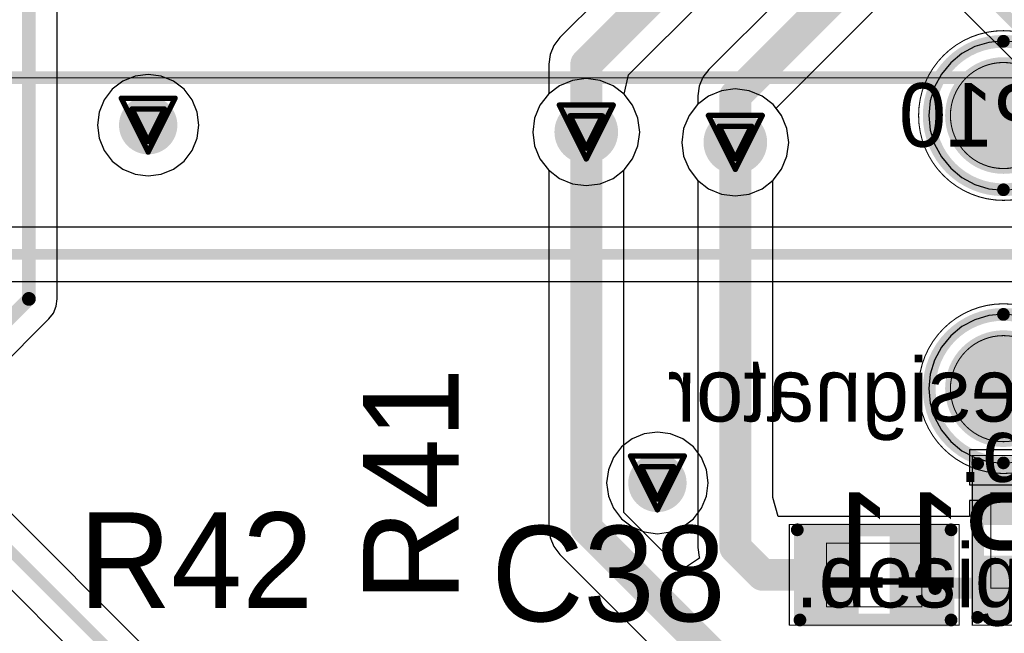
# Model space of a CAD drawing. Header units: millimetres. Extents: x 138 to 555, y 26 to 334.
# Tile 392 of 656: x 228 to 237, y 275 to 281. Entities that reach past the tile are written whole.
import ezdxf

# ---------------------------------------------------------------- set-up
doc = ezdxf.new("R2010")
doc.units = ezdxf.units.MM
for name, color, linetype in [('BottomLayer', 5, 'Continuous'), ('BottomOverlay', 54, 'Continuous'), ('BottomPaste', 16, 'Continuous'), ('BottomSolder', 6, 'Continuous'), ('DrillDrawing', 1, 'Continuous'), ('Mechanical20', 56, 'Continuous'), ('Mechanical21', 56, 'Continuous'), ('Mechanical27', 56, 'Continuous'), ('Mechanical30', 56, 'Continuous'), ('MidLayer1', 16, 'Continuous'), ('MidLayer2', 76, 'Continuous'), ('MidLayer3', 90, 'Continuous'), ('MidLayer4', 156, 'Continuous'), ('MultiLayer', 9, 'Continuous'), ('TopLayer', 1, 'Continuous'), ('TopOverlay', 2, 'Continuous'), ('TopPaste', 8, 'Continuous'), ('TopSolder', 216, 'Continuous'), ('ViaHoleLayer', 16, 'Continuous')]:
    doc.layers.add(name, color=color, linetype=linetype)

# ---------------------------------------------------------------- blocks, each defined once
blk = doc.blocks.new('TP_SMD_1MM_B_546')
at = {"layer": 'BottomLayer', "const_width": 0.5}
blk.add_lwpolyline([(-0.25, 0, 1), (0.25, 0, 1)], format="xyb", close=True, dxfattribs=at)
at = {"layer": 'BottomOverlay'}
for points, const_width in [([(0.7, 0, 1), (-0.7, 0, 1)], 0.12), ([(-0.73, 0, 1), (-0.67, 0, 1)], 0.06), ([(0.67, 0, 1), (0.73, 0, 1)], 0.06)]:
    blk.add_lwpolyline(points, format="xyb", close=True, dxfattribs=dict(at, const_width=const_width))
at = {"layer": 'BottomPaste', "const_width": 0.5}
blk.add_lwpolyline([(-0.25, 0, 1), (0.25, 0, 1)], format="xyb", close=True, dxfattribs=at)
at = {"layer": 'BottomSolder', "const_width": 0.55}
blk.add_lwpolyline([(-0.275, 0, 1), (0.275, 0, 1)], format="xyb", close=True, dxfattribs=at)
at = {"layer": 'Mechanical21'}
for points, const_width in [([(0.8, 0, 1), (-0.8, 0, 1)], 0.01), ([(-0.8025, 0, 1), (-0.7975, 0, 1)], 0.005), ([(0.7975, 0, 1), (0.8025, 0, 1)], 0.005)]:
    blk.add_lwpolyline(points, format="xyb", close=True, dxfattribs=dict(at, const_width=const_width))
at = {"layer": 'Mechanical30'}
for points, const_width in [([(0.5, 0, 1), (-0.5, 0, 1)], 0.01), ([(-0.5025, 0, 1), (-0.4975, 0, 1)], 0.005), ([(0.4975, 0, 1), (0.5025, 0, 1)], 0.005)]:
    blk.add_lwpolyline(points, format="xyb", close=True, dxfattribs=dict(at, const_width=const_width))
blk = doc.blocks.new('TP_SMD_1MM_B_547')
at = {"layer": 'BottomLayer', "const_width": 0.5}
blk.add_lwpolyline([(-0.25, 0, 1), (0.25, 0, 1)], format="xyb", close=True, dxfattribs=at)
at = {"layer": 'BottomOverlay'}
for points, const_width in [([(0.7, 0, 1), (-0.7, 0, 1)], 0.12), ([(-0.73, 0, 1), (-0.67, 0, 1)], 0.06), ([(0.67, 0, 1), (0.73, 0, 1)], 0.06)]:
    blk.add_lwpolyline(points, format="xyb", close=True, dxfattribs=dict(at, const_width=const_width))
at = {"layer": 'BottomPaste', "const_width": 0.5}
blk.add_lwpolyline([(-0.25, 0, 1), (0.25, 0, 1)], format="xyb", close=True, dxfattribs=at)
at = {"layer": 'BottomSolder', "const_width": 0.55}
blk.add_lwpolyline([(-0.275, 0, 1), (0.275, 0, 1)], format="xyb", close=True, dxfattribs=at)
at = {"layer": 'Mechanical21'}
for points, const_width in [([(0.8, 0, 1), (-0.8, 0, 1)], 0.01), ([(-0.8025, 0, 1), (-0.7975, 0, 1)], 0.005), ([(0.7975, 0, 1), (0.8025, 0, 1)], 0.005)]:
    blk.add_lwpolyline(points, format="xyb", close=True, dxfattribs=dict(at, const_width=const_width))
at = {"layer": 'Mechanical30'}
for points, const_width in [([(0.5, 0, 1), (-0.5, 0, 1)], 0.01), ([(-0.5025, 0, 1), (-0.4975, 0, 1)], 0.005), ([(0.4975, 0, 1), (0.5025, 0, 1)], 0.005)]:
    blk.add_lwpolyline(points, format="xyb", close=True, dxfattribs=dict(at, const_width=const_width))
blk = doc.blocks.new('R0402_761')
at = {"layer": 'Mechanical20', "const_width": 0.01}
for points in [[(-0.8, 0.475), (-0.8, -0.475)], [(0.8, 0.475), (-0.8, 0.475)], [(0.8, 0.475), (0.8, -0.475)], [(0.8, -0.475), (-0.8, -0.475)]]:
    blk.add_lwpolyline(points, dxfattribs=at)
at = {"layer": 'Mechanical20', "const_width": 0.005}
for points in [[(-0.8025, 0.475, 1), (-0.7975, 0.475, 1)], [(-0.8025, 0.475, 1), (-0.7975, 0.475, 1)], [(0.7975, 0.475, 1), (0.8025, 0.475, 1)], [(0.7975, 0.475, 1), (0.8025, 0.475, 1)], [(-0.8025, -0.475, 1), (-0.7975, -0.475, 1)], [(-0.8025, -0.475, 1), (-0.7975, -0.475, 1)], [(0.7975, -0.475, 1), (0.8025, -0.475, 1)], [(0.7975, -0.475, 1), (0.8025, -0.475, 1)]]:
    blk.add_lwpolyline(points, format="xyb", close=True, dxfattribs=at)
at = {"layer": 'Mechanical27', "const_width": 0.01}
for points in [[(-0.45, 0.3), (-0.45, -0.3)], [(0.45, 0.3), (-0.45, 0.3)], [(0.45, 0.3), (0.45, -0.3)], [(0.45, -0.3), (-0.45, -0.3)]]:
    blk.add_lwpolyline(points, dxfattribs=at)
at = {"layer": 'Mechanical27', "const_width": 0.005}
for points in [[(-0.4525, 0.3, 1), (-0.4475, 0.3, 1)], [(-0.4525, 0.3, 1), (-0.4475, 0.3, 1)], [(0.4475, 0.3, 1), (0.4525, 0.3, 1)], [(0.4475, 0.3, 1), (0.4525, 0.3, 1)], [(-0.4525, -0.3, 1), (-0.4475, -0.3, 1)], [(-0.4525, -0.3, 1), (-0.4475, -0.3, 1)], [(0.4475, -0.3, 1), (0.4525, -0.3, 1)], [(0.4475, -0.3, 1), (0.4525, -0.3, 1)]]:
    blk.add_lwpolyline(points, format="xyb", close=True, dxfattribs=at)
at = {"layer": 'TopLayer'}
for points in [[(-0.195, -0.35), (-0.195, 0.35), (-0.705, -0.35), (-0.705, 0.35)], [(0.705, -0.35), (0.705, 0.35), (0.195, -0.35), (0.195, 0.35)]]:
    blk.add_solid(points, dxfattribs=at)
at = {"layer": 'TopOverlay', "const_width": 0.12}
for points in [[(0.7, 0.425), (-0.725, 0.425)], [(0.725, -0.425), (-0.725, -0.425)]]:
    blk.add_lwpolyline(points, dxfattribs=at)
at = {"layer": 'TopOverlay', "const_width": 0.06}
for points in [[(-0.755, 0.425, 1), (-0.695, 0.425, 1)], [(0.67, 0.425, 1), (0.73, 0.425, 1)], [(-0.755, -0.425, 1), (-0.695, -0.425, 1)], [(0.695, -0.425, 1), (0.755, -0.425, 1)]]:
    blk.add_lwpolyline(points, format="xyb", close=True, dxfattribs=at)
at = {"layer": 'TopPaste'}
for points in [[(-0.195, -0.35), (-0.195, 0.35), (-0.705, -0.35), (-0.705, 0.35)], [(0.705, -0.35), (0.705, 0.35), (0.195, -0.35), (0.195, 0.35)]]:
    blk.add_solid(points, dxfattribs=at)
at = {"layer": 'TopSolder'}
for points in [[(-0.145, -0.4), (-0.145, 0.4), (-0.755, -0.4), (-0.755, 0.4)], [(0.755, -0.4), (0.755, 0.4), (0.145, -0.4), (0.145, 0.4)]]:
    blk.add_solid(points, dxfattribs=at)
blk = doc.blocks.new('R0402_763')
at = {"layer": 'Mechanical20', "const_width": 0.01}
for points in [[(-0.8, -0.475), (-0.8, 0.475)], [(0.8, 0.475), (-0.8, 0.475)], [(0.8, -0.475), (0.8, 0.475)], [(0.8, -0.475), (-0.8, -0.475)]]:
    blk.add_lwpolyline(points, dxfattribs=at)
at = {"layer": 'Mechanical20', "const_width": 0.005}
for points in [[(-0.8025, 0.475, 1), (-0.7975, 0.475, 1)], [(-0.8025, 0.475, 1), (-0.7975, 0.475, 1)], [(0.7975, 0.475, 1), (0.8025, 0.475, 1)], [(0.7975, 0.475, 1), (0.8025, 0.475, 1)], [(-0.8025, -0.475, 1), (-0.7975, -0.475, 1)], [(-0.8025, -0.475, 1), (-0.7975, -0.475, 1)], [(0.7975, -0.475, 1), (0.8025, -0.475, 1)], [(0.7975, -0.475, 1), (0.8025, -0.475, 1)]]:
    blk.add_lwpolyline(points, format="xyb", close=True, dxfattribs=at)
at = {"layer": 'Mechanical27', "const_width": 0.01}
for points in [[(-0.45, -0.3), (-0.45, 0.3)], [(0.45, 0.3), (-0.45, 0.3)], [(0.45, -0.3), (0.45, 0.3)], [(0.45, -0.3), (-0.45, -0.3)]]:
    blk.add_lwpolyline(points, dxfattribs=at)
at = {"layer": 'Mechanical27', "const_width": 0.005}
for points in [[(-0.4525, 0.3, 1), (-0.4475, 0.3, 1)], [(-0.4525, 0.3, 1), (-0.4475, 0.3, 1)], [(0.4475, 0.3, 1), (0.4525, 0.3, 1)], [(0.4475, 0.3, 1), (0.4525, 0.3, 1)], [(-0.4525, -0.3, 1), (-0.4475, -0.3, 1)], [(-0.4525, -0.3, 1), (-0.4475, -0.3, 1)], [(0.4475, -0.3, 1), (0.4525, -0.3, 1)], [(0.4475, -0.3, 1), (0.4525, -0.3, 1)]]:
    blk.add_lwpolyline(points, format="xyb", close=True, dxfattribs=at)
at = {"layer": 'TopLayer'}
for points in [[(-0.195, -0.35), (-0.195, 0.35), (-0.705, -0.35), (-0.705, 0.35)], [(0.705, -0.35), (0.705, 0.35), (0.195, -0.35), (0.195, 0.35)]]:
    blk.add_solid(points, dxfattribs=at)
at = {"layer": 'TopOverlay', "const_width": 0.12}
for points in [[(0.7, 0.425), (-0.725, 0.425)], [(0.725, -0.425), (-0.725, -0.425)]]:
    blk.add_lwpolyline(points, dxfattribs=at)
at = {"layer": 'TopOverlay', "const_width": 0.06}
for points in [[(-0.755, 0.425, 1), (-0.695, 0.425, 1)], [(0.67, 0.425, 1), (0.73, 0.425, 1)], [(-0.755, -0.425, 1), (-0.695, -0.425, 1)], [(0.695, -0.425, 1), (0.755, -0.425, 1)]]:
    blk.add_lwpolyline(points, format="xyb", close=True, dxfattribs=at)
at = {"layer": 'TopPaste'}
for points in [[(-0.195, -0.35), (-0.195, 0.35), (-0.705, -0.35), (-0.705, 0.35)], [(0.705, -0.35), (0.705, 0.35), (0.195, -0.35), (0.195, 0.35)]]:
    blk.add_solid(points, dxfattribs=at)
at = {"layer": 'TopSolder'}
for points in [[(-0.145, -0.4), (-0.145, 0.4), (-0.755, -0.4), (-0.755, 0.4)], [(0.755, -0.4), (0.755, 0.4), (0.145, -0.4), (0.145, 0.4)]]:
    blk.add_solid(points, dxfattribs=at)
blk = doc.blocks.new('MOD_MB1263_943')
at = {"layer": 'Mechanical27', "const_width": 0.01}
blk.add_lwpolyline([(-55, -8), (-55, 78)], dxfattribs=at)
at = {"layer": 'TopOverlay', "const_width": 0.12}
blk.add_lwpolyline([(-55, -8), (-55, 78)], dxfattribs=at)

msp = doc.modelspace()

# ---------------------------------------------------------------- linework, layer by layer
at = {"layer": 'BottomLayer'}
for p, q in [((215.6476, 287.8198), (238.8402, 264.6272)), ((237.4345, 285.3606), (232.9599, 280.8861)), ((238.9741, 285.1942), (234.3652, 280.5853)), ((233.6071, 280.5348), (238.0371, 284.9648)), ((234.9983, 280.2199), (239.5768, 284.7984)), ((239.126, 265.0623), (220.3422, 283.8461)), ((232.9038, 280.8129), (232.8685, 280.7278)), ((232.9599, 280.8861), (232.9038, 280.8129)), ((237.0053, 280.8414), (236.8734, 280.8014)), ((237.1426, 280.8549), (237.0053, 280.8414)), ((237.2798, 280.8414), (237.1426, 280.8549)), ((232.8685, 280.7278), (232.8565, 280.6364)), ((236.7518, 280.7364), (236.6452, 280.6489)), ((236.8734, 280.8014), (236.7518, 280.7364)), ((232.8565, 280.6364), (232.8565, 280.6364)), ((232.8565, 280.6364), (232.8565, 280.3554)), ((236.6452, 280.6489), (236.5577, 280.5423)), ((233.5661, 280.3527), (233.6071, 280.5348)), ((234.3652, 280.5853), (234.3091, 280.5122)), ((236.5577, 280.5423), (236.4927, 280.4207)), ((234.3091, 280.5122), (234.2738, 280.427)), ((232.8529, 280.3527), (232.7727, 280.2482)), ((232.8565, 280.3554), (232.8529, 280.3527)), ((233.6462, 280.2482), (233.5661, 280.3527)), ((234.2738, 280.427), (234.2618, 280.3357)), ((236.4927, 280.4207), (236.4527, 280.2887)), ((234.2582, 280.255), (234.1781, 280.1506)), ((234.2618, 280.2578), (234.2582, 280.255)), ((234.2618, 280.3357), (234.2618, 280.3356)), ((234.2618, 280.3356), (234.2618, 280.2578)), ((236.4527, 280.2887), (236.4392, 280.1515)), ((232.7727, 280.2482), (232.7224, 280.1266)), ((233.6966, 280.1266), (233.6462, 280.2482)), ((235.0516, 280.1506), (234.9983, 280.2199)), ((232.7224, 280.1266), (232.7052, 279.9961)), ((233.7138, 279.9961), (233.6966, 280.1266)), ((234.1781, 280.1506), (234.1277, 280.0289)), ((235.1019, 280.0289), (235.0516, 280.1506)), ((236.4392, 280.1515), (236.4527, 280.0143)), ((232.7052, 279.9961), (232.7224, 279.8655)), ((233.6966, 279.8655), (233.7138, 279.9961)), ((234.1277, 280.0289), (234.1105, 279.8984)), ((235.1191, 279.8984), (235.1019, 280.0289)), ((236.4527, 280.0143), (236.4927, 279.8823)), ((234.1105, 279.8984), (234.1277, 279.7679)), ((235.1019, 279.7679), (235.1191, 279.8984)), ((236.4927, 279.8823), (236.5577, 279.7607)), ((232.7224, 279.8655), (232.7727, 279.7439)), ((233.6462, 279.7439), (233.6966, 279.8655)), ((232.7727, 279.7439), (232.8529, 279.6395)), ((233.5661, 279.6395), (233.6462, 279.7439)), ((234.1277, 279.7679), (234.1781, 279.6462)), ((235.0516, 279.6462), (235.1019, 279.7679)), ((236.5577, 279.7607), (236.6452, 279.6542)), ((232.8529, 279.6395), (232.9573, 279.5593)), ((233.4617, 279.5593), (233.5661, 279.6395)), ((234.1781, 279.6462), (234.2582, 279.5418)), ((234.9714, 279.5418), (235.0516, 279.6462)), ((236.6452, 279.6542), (236.7518, 279.5667)), ((232.9573, 279.5593), (233.079, 279.5089)), ((233.079, 279.5089), (233.2095, 279.4918)), ((233.2095, 279.4918), (233.34, 279.5089)), ((233.34, 279.5089), (233.4617, 279.5593)), ((234.2582, 279.5418), (234.3627, 279.4617)), ((234.867, 279.4617), (234.9714, 279.5418)), ((236.7518, 279.5667), (236.8734, 279.5017)), ((234.3627, 279.4617), (234.4843, 279.4113)), ((234.7453, 279.4113), (234.867, 279.4617)), ((236.8734, 279.5017), (237.0053, 279.4617)), ((237.0053, 279.4617), (237.1426, 279.4481)), ((237.1426, 279.4481), (237.2798, 279.4617)), ((234.4843, 279.4113), (234.6148, 279.3941)), ((234.6148, 279.3941), (234.7453, 279.4113)), ((237.5715, 279.098), (227.112, 279.098)), ((227.0064, 278.5882), (237.6325, 278.5882)), ((236.8734, 278.2264), (236.7518, 278.1614)), ((237.0053, 278.2664), (236.8734, 278.2264)), ((237.1426, 278.2799), (237.0053, 278.2664)), ((237.2798, 278.2664), (237.1426, 278.2799)), ((236.7518, 278.1614), (236.6452, 278.0739)), ((236.6452, 278.0739), (236.5577, 277.9673)), ((236.5577, 277.9673), (236.4927, 277.8457)), ((236.4927, 277.8457), (236.4527, 277.7137)), ((236.4527, 277.7137), (236.4392, 277.5765)), ((236.4392, 277.5765), (236.4527, 277.4393)), ((236.4527, 277.4393), (236.4927, 277.3073)), ((236.4927, 277.3073), (236.5577, 277.1857)), ((236.5577, 277.1857), (236.6452, 277.0792)), ((236.6452, 277.0792), (236.7518, 276.9917)), ((236.7518, 276.9917), (236.8734, 276.9267)), ((236.8734, 276.9267), (237.0053, 276.8867)), ((237.0053, 276.8867), (237.1426, 276.8731)), ((237.1426, 276.8731), (237.2798, 276.8867))]:
    msp.add_line(p, q, dxfattribs=at)
for points, const_width in [([(215.5205, 288.3074), (239.0205, 264.8074)], 0.1), ([(233.2095, 280.6364), (237.7875, 285.2144)], 0.3), ([(234.6148, 280.3357), (239.3271, 285.048)], 0.3), ([(233.2095, 279.9961), (233.2095, 280.6364)], 0.3), ([(234.6148, 279.8984), (234.6148, 280.3357)], 0.3), ([(227.0064, 278.8431), (243.3097, 278.8431)], 0.1)]:
    msp.add_lwpolyline(points, dxfattribs=dict(at, const_width=const_width))
for points, const_width in [([(233.1345, 280.6364, 1), (233.2845, 280.6364, 1)], 0.15), ([(233.1345, 280.6364, 1), (233.2845, 280.6364, 1)], 0.15), ([(234.5398, 280.3357, 1), (234.6898, 280.3357, 1)], 0.15), ([(234.5398, 280.3357, 1), (234.6898, 280.3357, 1)], 0.15), ([(228.9417, 280.0605, 1), (229.2167, 280.0605, 1)], 0.275), ([(233.0595, 279.9961, 1), (233.3595, 279.9961, 1)], 0.3), ([(234.4648, 279.8984, 1), (234.7648, 279.8984, 1)], 0.3), ([(233.1345, 279.9961, 1), (233.2845, 279.9961, 1)], 0.15), ([(234.5398, 279.8984, 1), (234.6898, 279.8984, 1)], 0.15), ([(233.7429, 276.6878, 1), (234.0179, 276.6878, 1)], 0.275)]:
    msp.add_lwpolyline(points, format="xyb", close=True, dxfattribs=dict(at, const_width=const_width))
at = {"layer": 'DrillDrawing', "const_width": 0.0508}
for points in [[(228.8252, 280.3145), (229.3332, 280.3145)], [(228.8252, 280.3145), (229.0792, 279.8065)], [(229.0792, 279.8065), (229.3332, 280.3145)], [(232.9555, 280.2501), (233.4635, 280.2501)], [(232.9555, 280.2501), (233.2095, 279.7421)], [(233.2095, 279.7421), (233.4635, 280.2501)], [(228.9268, 280.2129), (229.2316, 280.2129)], [(228.9268, 280.2129), (229.0792, 279.9081)], [(229.0792, 279.9081), (229.2316, 280.2129)], [(233.0571, 280.1485), (233.3619, 280.1485)], [(233.0571, 280.1485), (233.2095, 279.8437)], [(233.2095, 279.8437), (233.3619, 280.1485)], [(234.3608, 280.1524), (234.8688, 280.1524)], [(234.3608, 280.1524), (234.6148, 279.6444)], [(234.6148, 279.6444), (234.8688, 280.1524)], [(234.4624, 280.0508), (234.7672, 280.0508)], [(234.4624, 280.0508), (234.6148, 279.746)], [(234.6148, 279.746), (234.7672, 280.0508)], [(233.6264, 276.9418), (234.1344, 276.9418)], [(233.6264, 276.9418), (233.8804, 276.4338)], [(233.8804, 276.4338), (234.1344, 276.9418)], [(233.728, 276.8402), (234.0328, 276.8402)], [(233.728, 276.8402), (233.8804, 276.5354)], [(233.8804, 276.5354), (234.0328, 276.8402)]]:
    msp.add_lwpolyline(points, dxfattribs=at)
at = {"layer": 'DrillDrawing', "const_width": 0.0254}
for points in [[(228.8125, 280.3145, 1), (228.8379, 280.3145, 1)], [(228.8125, 280.3145, 1), (228.8379, 280.3145, 1)], [(229.3205, 280.3145, 1), (229.3459, 280.3145, 1)], [(229.3205, 280.3145, 1), (229.3459, 280.3145, 1)], [(232.9428, 280.2501, 1), (232.9682, 280.2501, 1)], [(232.9428, 280.2501, 1), (232.9682, 280.2501, 1)], [(233.4508, 280.2501, 1), (233.4762, 280.2501, 1)], [(233.4508, 280.2501, 1), (233.4762, 280.2501, 1)], [(228.9141, 280.2129, 1), (228.9395, 280.2129, 1)], [(228.9141, 280.2129, 1), (228.9395, 280.2129, 1)], [(229.2189, 280.2129, 1), (229.2443, 280.2129, 1)], [(229.2189, 280.2129, 1), (229.2443, 280.2129, 1)], [(233.0444, 280.1485, 1), (233.0698, 280.1485, 1)], [(233.0444, 280.1485, 1), (233.0698, 280.1485, 1)], [(233.3492, 280.1485, 1), (233.3746, 280.1485, 1)], [(233.3492, 280.1485, 1), (233.3746, 280.1485, 1)], [(234.3481, 280.1524, 1), (234.3735, 280.1524, 1)], [(234.3481, 280.1524, 1), (234.3735, 280.1524, 1)], [(234.8561, 280.1524, 1), (234.8815, 280.1524, 1)], [(234.8561, 280.1524, 1), (234.8815, 280.1524, 1)], [(234.4497, 280.0508, 1), (234.4751, 280.0508, 1)], [(234.4497, 280.0508, 1), (234.4751, 280.0508, 1)], [(234.7545, 280.0508, 1), (234.7799, 280.0508, 1)], [(234.7545, 280.0508, 1), (234.7799, 280.0508, 1)], [(229.0665, 279.9081, 1), (229.0919, 279.9081, 1)], [(229.0665, 279.9081, 1), (229.0919, 279.9081, 1)], [(229.0665, 279.8065, 1), (229.0919, 279.8065, 1)], [(229.0665, 279.8065, 1), (229.0919, 279.8065, 1)], [(233.1968, 279.8437, 1), (233.2222, 279.8437, 1)], [(233.1968, 279.8437, 1), (233.2222, 279.8437, 1)], [(233.1968, 279.7421, 1), (233.2222, 279.7421, 1)], [(233.1968, 279.7421, 1), (233.2222, 279.7421, 1)], [(234.6021, 279.746, 1), (234.6275, 279.746, 1)], [(234.6021, 279.746, 1), (234.6275, 279.746, 1)], [(234.6021, 279.6444, 1), (234.6275, 279.6444, 1)], [(234.6021, 279.6444, 1), (234.6275, 279.6444, 1)], [(233.6137, 276.9418, 1), (233.6391, 276.9418, 1)], [(233.6137, 276.9418, 1), (233.6391, 276.9418, 1)], [(234.1217, 276.9418, 1), (234.1471, 276.9418, 1)], [(234.1217, 276.9418, 1), (234.1471, 276.9418, 1)], [(233.7153, 276.8402, 1), (233.7407, 276.8402, 1)], [(233.7153, 276.8402, 1), (233.7407, 276.8402, 1)], [(234.0201, 276.8402, 1), (234.0455, 276.8402, 1)], [(234.0201, 276.8402, 1), (234.0455, 276.8402, 1)], [(233.8677, 276.5354, 1), (233.8931, 276.5354, 1)], [(233.8677, 276.5354, 1), (233.8931, 276.5354, 1)], [(233.8677, 276.4338, 1), (233.8931, 276.4338, 1)], [(233.8677, 276.4338, 1), (233.8931, 276.4338, 1)]]:
    msp.add_lwpolyline(points, format="xyb", close=True, dxfattribs=at)
at = {"layer": 'MidLayer1'}
for p, q in [((229.0792, 280.5396), (228.9552, 280.5233)), ((229.2032, 280.5233), (229.0792, 280.5396)), ((228.8396, 280.4754), (228.7404, 280.3993)), ((228.9552, 280.5233), (228.8396, 280.4754)), ((229.3187, 280.4754), (229.2032, 280.5233)), ((229.4179, 280.3993), (229.3187, 280.4754)), ((233.079, 280.4832), (232.9573, 280.4328)), ((233.2095, 280.5004), (233.079, 280.4832)), ((233.34, 280.4832), (233.2095, 280.5004)), ((233.4617, 280.4328), (233.34, 280.4832)), ((228.7404, 280.3993), (228.6642, 280.3)), ((229.4941, 280.3), (229.4179, 280.3993)), ((232.8529, 280.3527), (232.7727, 280.2482)), ((232.9573, 280.4328), (232.8529, 280.3527)), ((233.5661, 280.3527), (233.4617, 280.4328)), ((233.6462, 280.2482), (233.5661, 280.3527)), ((234.4843, 280.3855), (234.3627, 280.3351)), ((234.6148, 280.4027), (234.4843, 280.3855)), ((234.7453, 280.3855), (234.6148, 280.4027)), ((234.867, 280.3351), (234.7453, 280.3855)), ((228.6642, 280.3), (228.6164, 280.1845)), ((229.5419, 280.1845), (229.4941, 280.3)), ((234.2582, 280.255), (234.1781, 280.1506)), ((234.3627, 280.3351), (234.2582, 280.255)), ((234.9714, 280.255), (234.867, 280.3351)), ((235.0516, 280.1506), (234.9714, 280.255)), ((228.6164, 280.1845), (228.6001, 280.0605)), ((229.5582, 280.0605), (229.5419, 280.1845)), ((232.7727, 280.2482), (232.7224, 280.1266)), ((233.6966, 280.1266), (233.6462, 280.2482)), ((232.7224, 280.1266), (232.7052, 279.9961)), ((233.7138, 279.9961), (233.6966, 280.1266)), ((234.1781, 280.1506), (234.1277, 280.0289)), ((235.1019, 280.0289), (235.0516, 280.1506)), ((228.6001, 280.0605), (228.6164, 279.9365)), ((229.5419, 279.9365), (229.5582, 280.0605)), ((232.7052, 279.9961), (232.7224, 279.8655)), ((233.6966, 279.8655), (233.7138, 279.9961)), ((234.1277, 280.0289), (234.1105, 279.8984)), ((235.1191, 279.8984), (235.1019, 280.0289)), ((228.6164, 279.9365), (228.6642, 279.8209)), ((229.4941, 279.8209), (229.5419, 279.9365)), ((234.1105, 279.8984), (234.1277, 279.7679)), ((235.1019, 279.7679), (235.1191, 279.8984)), ((228.6642, 279.8209), (228.7404, 279.7217)), ((229.4179, 279.7217), (229.4941, 279.8209)), ((232.7224, 279.8655), (232.7727, 279.7439)), ((233.6462, 279.7439), (233.6966, 279.8655)), ((228.7404, 279.7217), (228.8396, 279.6456)), ((229.3187, 279.6456), (229.4179, 279.7217)), ((232.7727, 279.7439), (232.8529, 279.6395)), ((233.5661, 279.6395), (233.6462, 279.7439)), ((234.1277, 279.7679), (234.1781, 279.6462)), ((235.0516, 279.6462), (235.1019, 279.7679)), ((228.8396, 279.6456), (228.9552, 279.5977)), ((229.2032, 279.5977), (229.3187, 279.6456)), ((232.8529, 279.6395), (232.9573, 279.5593)), ((233.4617, 279.5593), (233.5661, 279.6395)), ((234.1781, 279.6462), (234.2582, 279.5418)), ((234.9714, 279.5418), (235.0516, 279.6462)), ((228.9552, 279.5977), (229.0792, 279.5814)), ((229.0792, 279.5814), (229.2032, 279.5977)), ((232.9573, 279.5593), (233.079, 279.5089)), ((233.079, 279.5089), (233.2095, 279.4918)), ((233.2095, 279.4918), (233.34, 279.5089)), ((233.34, 279.5089), (233.4617, 279.5593)), ((234.2582, 279.5418), (234.3627, 279.4617)), ((234.867, 279.4617), (234.9714, 279.5418)), ((234.3627, 279.4617), (234.4843, 279.4113)), ((234.7453, 279.4113), (234.867, 279.4617)), ((234.4843, 279.4113), (234.6148, 279.3941)), ((234.6148, 279.3941), (234.7453, 279.4113)), ((233.6408, 277.1028), (233.5416, 277.0266)), ((233.7564, 277.1506), (233.6408, 277.1028)), ((233.8804, 277.1669), (233.7564, 277.1506)), ((234.0044, 277.1506), (233.8804, 277.1669)), ((234.1199, 277.1028), (234.0044, 277.1506)), ((234.2191, 277.0266), (234.1199, 277.1028)), ((233.5416, 277.0266), (233.4654, 276.9274)), ((234.2953, 276.9274), (234.2191, 277.0266)), ((233.4654, 276.9274), (233.4176, 276.8118)), ((234.3431, 276.8118), (234.2953, 276.9274)), ((233.4176, 276.8118), (233.4013, 276.6878)), ((234.3595, 276.6878), (234.3431, 276.8118)), ((233.4013, 276.6878), (233.4176, 276.5638)), ((234.3431, 276.5638), (234.3595, 276.6878)), ((233.4176, 276.5638), (233.4654, 276.4483)), ((234.2953, 276.4483), (234.3431, 276.5638)), ((233.4654, 276.4483), (233.5416, 276.3491)), ((234.2191, 276.3491), (234.2953, 276.4483)), ((233.5416, 276.3491), (233.6408, 276.2729)), ((233.6408, 276.2729), (233.7564, 276.2251)), ((234.0044, 276.2251), (234.1199, 276.2729)), ((234.1199, 276.2729), (234.2191, 276.3491)), ((233.7564, 276.2251), (233.8804, 276.2087)), ((233.8804, 276.2087), (234.0044, 276.2251))]:
    msp.add_line(p, q, dxfattribs=at)
for points, const_width in [([(228.9417, 280.0605, 1), (229.2167, 280.0605, 1)], 0.275), ([(233.0595, 279.9961, 1), (233.3595, 279.9961, 1)], 0.3), ([(234.4648, 279.8984, 1), (234.7648, 279.8984, 1)], 0.3), ([(233.7429, 276.6878, 1), (234.0179, 276.6878, 1)], 0.275)]:
    msp.add_lwpolyline(points, format="xyb", close=True, dxfattribs=dict(at, const_width=const_width))
at = {"layer": 'MidLayer2'}
for p, q in [((233.079, 280.4832), (232.9573, 280.4328)), ((233.2095, 280.5004), (233.079, 280.4832)), ((233.34, 280.4832), (233.2095, 280.5004)), ((233.4617, 280.4328), (233.34, 280.4832)), ((232.8529, 280.3527), (232.7727, 280.2482)), ((232.9573, 280.4328), (232.8529, 280.3527)), ((233.5661, 280.3527), (233.4617, 280.4328)), ((233.6462, 280.2482), (233.5661, 280.3527)), ((234.4843, 280.3855), (234.3627, 280.3351)), ((234.6148, 280.4027), (234.4843, 280.3855)), ((234.7453, 280.3855), (234.6148, 280.4027)), ((234.867, 280.3351), (234.7453, 280.3855)), ((234.2582, 280.255), (234.1781, 280.1506)), ((234.3627, 280.3351), (234.2582, 280.255)), ((234.9714, 280.255), (234.867, 280.3351)), ((235.0516, 280.1506), (234.9714, 280.255)), ((232.7727, 280.2482), (232.7224, 280.1266)), ((233.6966, 280.1266), (233.6462, 280.2482)), ((232.7224, 280.1266), (232.7052, 279.9961)), ((233.7138, 279.9961), (233.6966, 280.1266)), ((234.1781, 280.1506), (234.1277, 280.0289)), ((235.1019, 280.0289), (235.0516, 280.1506)), ((232.7052, 279.9961), (232.7224, 279.8655)), ((233.6966, 279.8655), (233.7138, 279.9961)), ((234.1277, 280.0289), (234.1105, 279.8984)), ((235.1191, 279.8984), (235.1019, 280.0289)), ((234.1105, 279.8984), (234.1277, 279.7679)), ((235.1019, 279.7679), (235.1191, 279.8984)), ((232.7224, 279.8655), (232.7727, 279.7439)), ((233.6462, 279.7439), (233.6966, 279.8655)), ((232.7727, 279.7439), (232.8529, 279.6395)), ((233.5661, 279.6395), (233.6462, 279.7439)), ((234.1277, 279.7679), (234.1781, 279.6462)), ((235.0516, 279.6462), (235.1019, 279.7679)), ((232.8529, 279.6395), (232.9573, 279.5593)), ((233.4617, 279.5593), (233.5661, 279.6395)), ((234.1781, 279.6462), (234.2582, 279.5418)), ((234.9714, 279.5418), (235.0516, 279.6462)), ((232.9573, 279.5593), (233.079, 279.5089)), ((233.079, 279.5089), (233.2095, 279.4918)), ((233.2095, 279.4918), (233.34, 279.5089)), ((233.34, 279.5089), (233.4617, 279.5593)), ((234.2582, 279.5418), (234.3627, 279.4617)), ((234.867, 279.4617), (234.9714, 279.5418)), ((234.3627, 279.4617), (234.4843, 279.4113)), ((234.7453, 279.4113), (234.867, 279.4617)), ((234.4843, 279.4113), (234.6148, 279.3941)), ((234.6148, 279.3941), (234.7453, 279.4113))]:
    msp.add_line(p, q, dxfattribs=at)
for points, const_width in [([(228.9417, 280.0605, 1), (229.2167, 280.0605, 1)], 0.275), ([(233.0595, 279.9961, 1), (233.3595, 279.9961, 1)], 0.3), ([(234.4648, 279.8984, 1), (234.7648, 279.8984, 1)], 0.3), ([(233.7429, 276.6878, 1), (234.0179, 276.6878, 1)], 0.275)]:
    msp.add_lwpolyline(points, format="xyb", close=True, dxfattribs=dict(at, const_width=const_width))
at = {"layer": 'MidLayer3'}
for p, q in [((233.079, 280.4832), (232.9573, 280.4328)), ((233.2095, 280.5004), (233.079, 280.4832)), ((233.34, 280.4832), (233.2095, 280.5004)), ((233.4617, 280.4328), (233.34, 280.4832)), ((232.8529, 280.3527), (232.7727, 280.2482)), ((232.9573, 280.4328), (232.8529, 280.3527)), ((233.5661, 280.3527), (233.4617, 280.4328)), ((233.6462, 280.2482), (233.5661, 280.3527)), ((234.4843, 280.3855), (234.3627, 280.3351)), ((234.6148, 280.4027), (234.4843, 280.3855)), ((234.7453, 280.3855), (234.6148, 280.4027)), ((234.867, 280.3351), (234.7453, 280.3855)), ((234.2582, 280.255), (234.1781, 280.1506)), ((234.3627, 280.3351), (234.2582, 280.255)), ((234.9714, 280.255), (234.867, 280.3351)), ((235.0516, 280.1506), (234.9714, 280.255)), ((232.7727, 280.2482), (232.7224, 280.1266)), ((233.6966, 280.1266), (233.6462, 280.2482)), ((232.7224, 280.1266), (232.7052, 279.9961)), ((233.7138, 279.9961), (233.6966, 280.1266)), ((234.1781, 280.1506), (234.1277, 280.0289)), ((235.1019, 280.0289), (235.0516, 280.1506)), ((232.7052, 279.9961), (232.7224, 279.8655)), ((233.6966, 279.8655), (233.7138, 279.9961)), ((234.1277, 280.0289), (234.1105, 279.8984)), ((235.1191, 279.8984), (235.1019, 280.0289)), ((234.1105, 279.8984), (234.1277, 279.7679)), ((235.1019, 279.7679), (235.1191, 279.8984)), ((232.7224, 279.8655), (232.7727, 279.7439)), ((233.6462, 279.7439), (233.6966, 279.8655)), ((232.7727, 279.7439), (232.8529, 279.6395)), ((233.5661, 279.6395), (233.6462, 279.7439)), ((234.1277, 279.7679), (234.1781, 279.6462)), ((235.0516, 279.6462), (235.1019, 279.7679)), ((232.8529, 279.6395), (232.9573, 279.5593)), ((233.4617, 279.5593), (233.5661, 279.6395)), ((234.1781, 279.6462), (234.2582, 279.5418)), ((234.9714, 279.5418), (235.0516, 279.6462)), ((232.9573, 279.5593), (233.079, 279.5089)), ((233.079, 279.5089), (233.2095, 279.4918)), ((233.2095, 279.4918), (233.34, 279.5089)), ((233.34, 279.5089), (233.4617, 279.5593)), ((234.2582, 279.5418), (234.3627, 279.4617)), ((234.867, 279.4617), (234.9714, 279.5418)), ((234.3627, 279.4617), (234.4843, 279.4113)), ((234.7453, 279.4113), (234.867, 279.4617)), ((234.4843, 279.4113), (234.6148, 279.3941)), ((234.6148, 279.3941), (234.7453, 279.4113))]:
    msp.add_line(p, q, dxfattribs=at)
for points, const_width in [([(228.9417, 280.0605, 1), (229.2167, 280.0605, 1)], 0.275), ([(233.0595, 279.9961, 1), (233.3595, 279.9961, 1)], 0.3), ([(234.4648, 279.8984, 1), (234.7648, 279.8984, 1)], 0.3), ([(233.7429, 276.6878, 1), (234.0179, 276.6878, 1)], 0.275)]:
    msp.add_lwpolyline(points, format="xyb", close=True, dxfattribs=dict(at, const_width=const_width))
at = {"layer": 'MidLayer4'}
for p, q in [((229.0792, 280.5396), (228.9552, 280.5233)), ((229.2032, 280.5233), (229.0792, 280.5396)), ((228.8396, 280.4754), (228.7404, 280.3993)), ((228.9552, 280.5233), (228.8396, 280.4754)), ((229.3187, 280.4754), (229.2032, 280.5233)), ((229.4179, 280.3993), (229.3187, 280.4754)), ((233.079, 280.4832), (232.9573, 280.4328)), ((233.2095, 280.5004), (233.079, 280.4832)), ((233.34, 280.4832), (233.2095, 280.5004)), ((233.4617, 280.4328), (233.34, 280.4832)), ((228.7404, 280.3993), (228.6642, 280.3)), ((229.4941, 280.3), (229.4179, 280.3993)), ((232.8529, 280.3527), (232.7727, 280.2482)), ((232.9573, 280.4328), (232.8529, 280.3527)), ((233.5661, 280.3527), (233.4617, 280.4328)), ((233.6462, 280.2482), (233.5661, 280.3527)), ((234.4843, 280.3855), (234.3627, 280.3351)), ((234.6148, 280.4027), (234.4843, 280.3855)), ((234.7453, 280.3855), (234.6148, 280.4027)), ((234.867, 280.3351), (234.7453, 280.3855)), ((228.6642, 280.3), (228.6164, 280.1845)), ((229.5419, 280.1845), (229.4941, 280.3)), ((234.2582, 280.255), (234.1781, 280.1506)), ((234.3627, 280.3351), (234.2582, 280.255)), ((234.9714, 280.255), (234.867, 280.3351)), ((235.0516, 280.1506), (234.9714, 280.255)), ((228.6164, 280.1845), (228.6001, 280.0605)), ((229.5582, 280.0605), (229.5419, 280.1845)), ((232.7727, 280.2482), (232.7224, 280.1266)), ((233.6966, 280.1266), (233.6462, 280.2482)), ((232.7224, 280.1266), (232.7052, 279.9961)), ((233.7138, 279.9961), (233.6966, 280.1266)), ((234.1781, 280.1506), (234.1277, 280.0289)), ((235.1019, 280.0289), (235.0516, 280.1506)), ((228.6001, 280.0605), (228.6164, 279.9365)), ((229.5419, 279.9365), (229.5582, 280.0605)), ((232.7052, 279.9961), (232.7224, 279.8655)), ((233.6966, 279.8655), (233.7138, 279.9961)), ((234.1277, 280.0289), (234.1105, 279.8984)), ((235.1191, 279.8984), (235.1019, 280.0289)), ((228.6164, 279.9365), (228.6642, 279.8209)), ((229.4941, 279.8209), (229.5419, 279.9365)), ((234.1105, 279.8984), (234.1277, 279.7679)), ((235.1019, 279.7679), (235.1191, 279.8984)), ((228.6642, 279.8209), (228.7404, 279.7217)), ((229.4179, 279.7217), (229.4941, 279.8209)), ((232.7224, 279.8655), (232.7727, 279.7439)), ((233.6462, 279.7439), (233.6966, 279.8655)), ((228.7404, 279.7217), (228.8396, 279.6456)), ((229.3187, 279.6456), (229.4179, 279.7217)), ((232.7727, 279.7439), (232.8529, 279.6395)), ((233.5661, 279.6395), (233.6462, 279.7439)), ((234.1277, 279.7679), (234.1781, 279.6462)), ((235.0516, 279.6462), (235.1019, 279.7679)), ((228.8396, 279.6456), (228.9552, 279.5977)), ((229.2032, 279.5977), (229.3187, 279.6456)), ((232.8529, 279.6395), (232.9573, 279.5593)), ((233.4617, 279.5593), (233.5661, 279.6395)), ((234.1781, 279.6462), (234.2582, 279.5418)), ((234.9714, 279.5418), (235.0516, 279.6462)), ((228.9552, 279.5977), (229.0792, 279.5814)), ((229.0792, 279.5814), (229.2032, 279.5977)), ((232.9573, 279.5593), (233.079, 279.5089)), ((233.079, 279.5089), (233.2095, 279.4918)), ((233.2095, 279.4918), (233.34, 279.5089)), ((233.34, 279.5089), (233.4617, 279.5593)), ((234.2582, 279.5418), (234.3627, 279.4617)), ((234.867, 279.4617), (234.9714, 279.5418)), ((234.3627, 279.4617), (234.4843, 279.4113)), ((234.7453, 279.4113), (234.867, 279.4617)), ((234.4843, 279.4113), (234.6148, 279.3941)), ((234.6148, 279.3941), (234.7453, 279.4113)), ((233.6408, 277.1028), (233.5416, 277.0266)), ((233.7564, 277.1506), (233.6408, 277.1028)), ((233.8804, 277.1669), (233.7564, 277.1506)), ((234.0044, 277.1506), (233.8804, 277.1669)), ((234.1199, 277.1028), (234.0044, 277.1506)), ((234.2191, 277.0266), (234.1199, 277.1028)), ((233.5416, 277.0266), (233.4654, 276.9274)), ((234.2953, 276.9274), (234.2191, 277.0266)), ((233.4654, 276.9274), (233.4176, 276.8118)), ((234.3431, 276.8118), (234.2953, 276.9274)), ((233.4176, 276.8118), (233.4013, 276.6878)), ((234.3595, 276.6878), (234.3431, 276.8118)), ((233.4013, 276.6878), (233.4176, 276.5638)), ((234.3431, 276.5638), (234.3595, 276.6878)), ((233.4176, 276.5638), (233.4654, 276.4483)), ((234.2953, 276.4483), (234.3431, 276.5638)), ((233.4654, 276.4483), (233.5416, 276.3491)), ((234.2191, 276.3491), (234.2953, 276.4483)), ((233.5416, 276.3491), (233.6408, 276.2729)), ((233.6408, 276.2729), (233.7564, 276.2251)), ((234.0044, 276.2251), (234.1199, 276.2729)), ((234.1199, 276.2729), (234.2191, 276.3491)), ((233.7564, 276.2251), (233.8804, 276.2087)), ((233.8804, 276.2087), (234.0044, 276.2251))]:
    msp.add_line(p, q, dxfattribs=at)
for points, const_width in [([(228.9417, 280.0605, 1), (229.2167, 280.0605, 1)], 0.275), ([(233.0595, 279.9961, 1), (233.3595, 279.9961, 1)], 0.3), ([(234.4648, 279.8984, 1), (234.7648, 279.8984, 1)], 0.3), ([(233.7429, 276.6878, 1), (234.0179, 276.6878, 1)], 0.275)]:
    msp.add_lwpolyline(points, format="xyb", close=True, dxfattribs=dict(at, const_width=const_width))
at = {"layer": 'MultiLayer'}
for points, const_width in [([(228.9417, 280.0605, 1), (229.2167, 280.0605, 1)], 0.275), ([(233.0595, 279.9961, 1), (233.3595, 279.9961, 1)], 0.3), ([(234.4648, 279.8984, 1), (234.7648, 279.8984, 1)], 0.3), ([(233.7429, 276.6878, 1), (234.0179, 276.6878, 1)], 0.275)]:
    msp.add_lwpolyline(points, format="xyb", close=True, dxfattribs=dict(at, const_width=const_width))
at = {"layer": 'TopLayer'}
for p, q in [((228.2219, 278.4225), (228.2219, 284.7815)), ((235.844, 282.0622), (237.5529, 280.3533)), ((233.079, 280.4832), (232.9573, 280.4328)), ((233.2095, 280.5004), (233.079, 280.4832)), ((233.34, 280.4832), (233.2095, 280.5004)), ((233.4617, 280.4328), (233.34, 280.4832)), ((232.8529, 280.3527), (232.7727, 280.2482)), ((232.9573, 280.4328), (232.8529, 280.3527)), ((233.5661, 280.3527), (233.4617, 280.4328)), ((233.6462, 280.2482), (233.5661, 280.3527)), ((234.4843, 280.3855), (234.3627, 280.3351)), ((234.6148, 280.4027), (234.4843, 280.3855)), ((234.7453, 280.3855), (234.6148, 280.4027)), ((234.867, 280.3351), (234.7453, 280.3855)), ((234.2582, 280.255), (234.1781, 280.1506)), ((234.3627, 280.3351), (234.2582, 280.255)), ((234.9714, 280.255), (234.867, 280.3351)), ((235.0516, 280.1506), (234.9714, 280.255)), ((232.7727, 280.2482), (232.7224, 280.1266)), ((233.6966, 280.1266), (233.6462, 280.2482)), ((232.7224, 280.1266), (232.7052, 279.9961)), ((233.7138, 279.9961), (233.6966, 280.1266)), ((234.1781, 280.1506), (234.1277, 280.0289)), ((235.1019, 280.0289), (235.0516, 280.1506)), ((232.7052, 279.9961), (232.7224, 279.8655)), ((233.6966, 279.8655), (233.7138, 279.9961)), ((234.1277, 280.0289), (234.1105, 279.8984)), ((235.1191, 279.8984), (235.1019, 280.0289)), ((234.1105, 279.8984), (234.1277, 279.7679)), ((235.1019, 279.7679), (235.1191, 279.8984)), ((232.7224, 279.8655), (232.7727, 279.7439)), ((233.6462, 279.7439), (233.6966, 279.8655)), ((232.7727, 279.7439), (232.8529, 279.6395)), ((233.5661, 279.6395), (233.6462, 279.7439)), ((234.1277, 279.7679), (234.1781, 279.6462)), ((235.0516, 279.6462), (235.1019, 279.7679)), ((232.8529, 279.6395), (232.8565, 279.6367)), ((232.8565, 279.6367), (232.8565, 276.2635)), ((233.5625, 279.6367), (233.5661, 279.6395)), ((233.5625, 276.4097), (233.5625, 279.6367)), ((234.1781, 279.6462), (234.2582, 279.5418)), ((234.9714, 279.5418), (235.0516, 279.6462)), ((234.2582, 279.5418), (234.2618, 279.539)), ((234.2618, 279.539), (234.2618, 276.0781)), ((234.9678, 279.539), (234.9714, 279.5418)), ((234.9678, 276.5492), (234.9678, 279.539)), ((228.2128, 278.3534), (228.2219, 278.4225)), ((228.1861, 278.2889), (228.2128, 278.3534)), ((225.6876, 275.7775), (228.1436, 278.2335)), ((228.1436, 278.2335), (228.1861, 278.2889)), ((237.249, 277.0004), (236.824, 277.0004)), ((236.824, 277.0004), (236.824, 276.6704)), ((236.824, 276.6704), (237.249, 276.6704)), ((235.019, 276.3704), (234.9678, 276.5492)), ((237.824, 276.5204), (236.824, 276.5204)), ((236.824, 276.5204), (236.824, 276.3704)), ((234.1081, 275.8641), (233.5625, 276.4097)), ((236.824, 276.3704), (235.019, 276.3704)), ((232.8565, 276.2635), (232.8565, 276.2635)), ((232.8565, 276.2635), (232.8685, 276.1721)), ((232.8685, 276.1721), (232.9038, 276.087)), ((232.9038, 276.087), (232.9599, 276.0139)), ((234.2618, 276.0781), (234.2618, 276.078)), ((234.2618, 276.078), (234.2738, 275.9867)), ((232.9599, 276.0139), (234.478, 274.4958)), ((234.2738, 275.9867), (234.2776, 275.9774)), ((234.2776, 275.9774), (234.1081, 275.8641))]:
    msp.add_line(p, q, dxfattribs=at)
for points, const_width in [([(227.9546, 278.4225), (227.9546, 288.5645)], 0.13), ([(235.9496, 282.3171), (237.7331, 280.5336)], 0.1), ([(233.2095, 276.2635), (233.2095, 279.9961)], 0.3), ([(234.6148, 276.078), (234.6148, 279.8984)], 0.3), ([(225.4203, 275.8882), (227.9546, 278.4225)], 0.13), ([(233.2095, 276.2635), (234.7276, 274.7454)], 0.3), ([(234.6148, 276.078), (234.8725, 275.8204)], 0.3), ([(234.8725, 275.8204), (235.474, 275.8204)], 0.3), ([(236.374, 275.8204), (236.499, 275.6954)], 0.127), ([(236.499, 275.6954), (237.324, 275.6954)], 0.2)]:
    msp.add_lwpolyline(points, dxfattribs=dict(at, const_width=const_width))
for points, const_width in [([(228.9417, 280.0605, 1), (229.2167, 280.0605, 1)], 0.275), ([(233.0595, 279.9961, 1), (233.3595, 279.9961, 1)], 0.3), ([(234.4648, 279.8984, 1), (234.7648, 279.8984, 1)], 0.3), ([(233.1345, 279.9961, 1), (233.2845, 279.9961, 1)], 0.15), ([(234.5398, 279.8984, 1), (234.6898, 279.8984, 1)], 0.15), ([(227.9221, 278.4225, 1), (227.9871, 278.4225, 1)], 0.065), ([(227.9221, 278.4225, 1), (227.9871, 278.4225, 1)], 0.065), ([(233.7429, 276.6878, 1), (234.0179, 276.6878, 1)], 0.275), ([(233.1345, 276.2635, 1), (233.2845, 276.2635, 1)], 0.15), ([(233.1345, 276.2635, 1), (233.2845, 276.2635, 1)], 0.15), ([(234.5398, 276.078, 1), (234.6898, 276.078, 1)], 0.15), ([(234.5398, 276.078, 1), (234.6898, 276.078, 1)], 0.15), ([(234.7975, 275.8204, 1), (234.9475, 275.8204, 1)], 0.15), ([(234.7975, 275.8204, 1), (234.9475, 275.8204, 1)], 0.15), ([(235.399, 275.8204, 1), (235.549, 275.8204, 1)], 0.15), ([(236.3423, 275.8204, 1), (236.4058, 275.8204, 1)], 0.0635), ([(236.449, 275.6954, 1), (236.549, 275.6954, 1)], 0.1), ([(236.4672, 275.6954, 1), (236.5307, 275.6954, 1)], 0.0635)]:
    msp.add_lwpolyline(points, format="xyb", close=True, dxfattribs=dict(at, const_width=const_width))
at = {"layer": 'ViaHoleLayer', "const_width": 0.15}
for points in [[(229.0042, 280.0605, 1), (229.1541, 280.0605, 1)], [(233.1345, 279.9961, 1), (233.2845, 279.9961, 1)], [(234.5398, 279.8984, 1), (234.6898, 279.8984, 1)], [(233.8054, 276.6878, 1), (233.9554, 276.6878, 1)]]:
    msp.add_lwpolyline(points, format="xyb", close=True, dxfattribs=at)

# ---------------------------------------------------------------- block references
for name, p, rotation in [('TP_SMD_1MM_B_547', (237.1426, 280.1515), 90), ('MOD_MB1263_943', (224.8205, 225.5074), 270), ('TP_SMD_1MM_B_546', (237.1426, 277.5765), 90), ('R0402_763', (237.324, 276.1454), 270), ('R0402_761', (235.924, 275.8204), 180)]:
    msp.add_blockref(name, p, dxfattribs=dict(rotation=rotation))

# ---------------------------------------------------------------- texts
at = {"layer": 'BottomOverlay', "text_generation_flag": 2}
msp.add_text('TP11', height=0.9, dxfattribs=at).set_placement((238.3026, 275.6988))
at = {"layer": 'Mechanical27'}
for p in [(236.7191, 276.6978), (235.1786, 275.5138)]:
    msp.add_text('.designator', height=0.599999, dxfattribs=at).set_placement(p)
at = {"layer": 'Mechanical30', "text_generation_flag": 2}
for s, height, p in [('TP10', 0.6, (238.0742, 279.8572)), ('.designator', 0.599999, (237.9472, 277.2664))]:
    msp.add_text(s, height=height, dxfattribs=at).set_placement(p)
at = {"layer": 'TopOverlay'}
msp.add_text('R41', height=0.9, rotation=90, dxfattribs=at).set_placement((232.0059, 275.5658))
for s, p in [('R42', (228.4262, 275.5096)), ('C38', (232.3147, 275.3833))]:
    msp.add_text(s, height=0.9, dxfattribs=at).set_placement(p)

doc.saveas('drawing.dxf')
